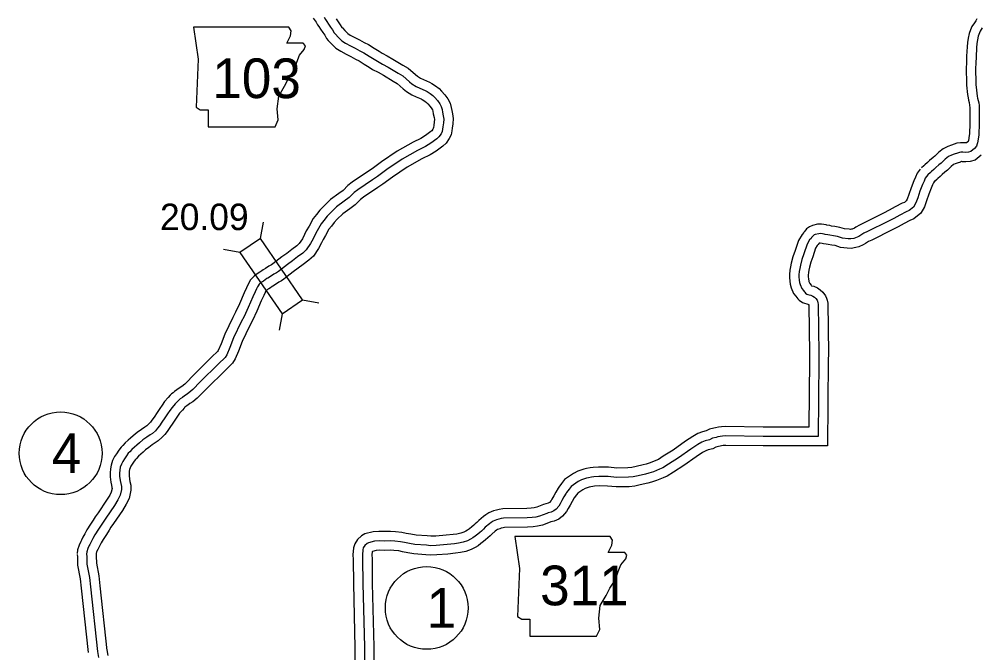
# Model space of a CAD drawing. Extents: x -83719 to 153526, y -11835 to 11446.
# Drawn here: x 10295 to 10806, y 598 to 935 of the extents above; entities that cross this region are included whole.
import ezdxf

# ---------------------------------------------------------------- set-up
doc = ezdxf.new("R2010")
doc.units = 0
for name, color, linetype in [('Level 10', 7, 'Continuous'), ('Level 11', 7, 'Continuous'), ('Level 20', 7, 'Continuous'), ('Level 21', 7, 'Continuous'), ('Level 27', 7, 'Continuous'), ('Level 58', 7, 'Continuous'), ('Level 59', 7, 'Continuous')]:
    doc.layers.add(name, color=color, linetype=linetype)

msp = doc.modelspace()

# ---------------------------------------------------------------- linework, layer by layer
at = {"layer": 'Level 10'}
for points in [[(10479.87, 853.48), (10471.72, 847.97), (10469.57, 846.19), (10466.95, 843.64), (10464.65, 841.95), (10460.26, 838.79), (10456.83, 835.38), (10454.61, 833.16), (10452.84, 830.74), (10451.1, 828.62), (10448.91, 824.62), (10447.42, 822.13), (10446.51, 820.12), (10445.31, 817.92), (10443.57, 815.31), (10442.34, 814.2), (10439.66, 812.23), (10437, 810.16), (10434.46, 808.23), (10431.27, 805.81), (10429.7, 804.62), (10428.88, 804.07), (10427.52, 803.27), (10425.69, 802.02), (10424.53, 801.35), (10423.83, 800.94), (10422.79, 800.23), (10421.79, 799.59), (10421.15, 799.14), (10420.76, 798.88), (10419.69, 798.01), (10418.81, 797.21), (10417.65, 795.84), (10416.97, 794.65), (10416.33, 793.36), (10415.69, 791.77), (10414.39, 789.13), (10411.93, 783.39), (10409.83, 778.84), (10408.28, 775.96), (10404.18, 767.21), (10402.06, 762.03), (10400.59, 758.49), (10400.27, 757.94), (10397.25, 755.04), (10387.39, 745.38), (10383.54, 741.36), (10382.78, 740.63), (10381.17, 739.37), (10379.8, 738.46), (10378.64, 737.63), (10377.32, 736.69), (10376.59, 736.06), (10375.81, 735.39), (10375.11, 734.66), (10374.05, 733.49), (10372.1, 731.29), (10370.78, 729.38), (10369.6, 727.71), (10368.09, 725.52), (10366.51, 723.12), (10365.34, 721.37), (10364.5, 720.33), (10363.6, 719.29), (10362.67, 718.41), (10361.63, 717.79), (10359.81, 716.54), (10357.52, 714.91), (10355.36, 713.14), (10353.99, 711.85), (10352.76, 710.81), (10351.13, 709.33), (10349.91, 708.03), (10349.01, 707.09), (10347.68, 705.41), (10346.5, 703.54), (10345.53, 702.07), (10344.45, 699.97), (10343.65, 697.56), (10343.37, 695.48), (10343.15, 693.5), (10343.19, 691.38), (10343.51, 688.55), (10343.85, 686.8), (10344.11, 685.56), (10344.14, 685.02), (10343.71, 683.22), (10342.91, 681.56), (10341.22, 678.83), (10336.68, 672.16), (10335.15, 669.98), (10334.08, 668.25), (10332.71, 666.06), (10330.76, 663.05), (10329.61, 660.9), (10328.66, 659.16), (10327.82, 657.56), (10327.5, 656.89), (10326.63, 654.94), (10325.82, 652.49), (10325.66, 650.57)], [(10485.47, 845.2), (10477.73, 839.96), (10476.26, 838.75), (10473.43, 835.99), (10470.53, 833.86), (10466.75, 831.14), (10463.89, 828.3), (10462.23, 826.64), (10460.74, 824.6), (10459.42, 823), (10457.59, 819.65), (10456.29, 817.49), (10455.47, 815.67), (10453.88, 812.75), (10451.2, 808.74), (10448.69, 806.45), (10445.7, 804.25), (10443.09, 802.23), (10440.5, 800.26), (10437.3, 797.83), (10435.52, 796.49), (10434.23, 795.61), (10432.88, 794.82), (10431.02, 793.54), (10429.54, 792.7), (10429.18, 792.48), (10428.31, 791.89), (10427.4, 791.3), (10426.78, 790.86), (10426.65, 790.78), (10426.2, 790.42), (10426.03, 790.26), (10425.88, 790.08), (10425.79, 789.93), (10425.46, 789.26), (10424.82, 787.69), (10423.48, 784.95), (10421.06, 779.32), (10418.78, 774.38), (10417.22, 771.47), (10413.34, 763.19), (10411.3, 758.22), (10409.57, 754.04), (10408.21, 751.69), (10404.21, 747.86), (10394.51, 738.35), (10390.63, 734.31), (10389.35, 733.07), (10387.01, 731.25), (10385.49, 730.24), (10384.47, 729.5), (10383.48, 728.8), (10383.1, 728.47), (10382.69, 728.12), (10382.41, 727.83), (10381.51, 726.83), (10379.99, 725.11), (10378.97, 723.64), (10377.8, 721.99), (10376.38, 719.93), (10374.84, 717.6), (10373.41, 715.44), (10372.16, 713.9), (10370.83, 712.37), (10368.74, 710.39), (10367.01, 709.36), (10365.54, 708.35), (10363.61, 706.97), (10361.95, 705.61), (10360.63, 704.38), (10359.36, 703.3), (10358.16, 702.21), (10357.16, 701.13), (10356.55, 700.51), (10355.85, 699.62), (10354.9, 698.11), (10354.18, 697.02), (10353.7, 696.09), (10353.43, 695.28), (10353.29, 694.28), (10353.16, 693.05), (10353.18, 692.03), (10353.4, 690.06), (10353.65, 688.76), (10354.05, 686.87), (10354.2, 684.15), (10353.2, 679.85), (10351.68, 676.73), (10349.61, 673.38), (10344.91, 666.48), (10343.5, 664.47), (10342.56, 662.96), (10341.14, 660.69), (10339.38, 657.97), (10338.4, 656.14), (10337.48, 654.45), (10336.76, 653.08), (10336.57, 652.68), (10335.96, 651.33), (10335.69, 650.49), (10335.63, 649.74)], [(10325.65, 649.94), (10325.7, 648.72), (10325.81, 644.36), (10327.18, 637.07), (10327.77, 632.17), (10331.41, 597.9)], [(10335.64, 650.37), (10335.7, 649.06), (10335.79, 645.41), (10337.06, 638.59), (10337.71, 633.3), (10341.36, 598.96)], [(10341.31, 599.3), (10341.86, 596.2)]]:
    msp.add_lwpolyline(points, dxfattribs=at)
at = {"layer": 'Level 11'}
for points in [[(10451.09, 935.16), (10451.6, 934.51), (10452.64, 933.03), (10453.4, 931.78), (10454.12, 930.75), (10454.9, 929.47), (10456.12, 927.6), (10457.17, 926.17), (10458.22, 924.48), (10459.11, 923.41), (10460.83, 921.56), (10463.17, 919.34), (10465.7, 917.62), (10468.62, 916.16), (10471.01, 914.86), (10473.6, 913.47), (10475.5, 912.52), (10478.23, 910.79), (10480.84, 909.16), (10482.68, 908.01), (10485.55, 906.43), (10488.39, 904.86), (10493.65, 901.69), (10495.73, 900.45), (10498.94, 897.65), (10500.6, 896.25), (10503.52, 894.42), (10505.79, 893.45), (10508.39, 892.29), (10509.02, 891.93), (10510.37, 891.07), (10511.35, 890.34), (10511.99, 889.68), (10513.2, 888.29), (10514.14, 887.02), (10514.46, 886.42), (10514.65, 885.69), (10514.86, 884.32), (10515.3, 882.39), (10515.48, 881.34), (10515.39, 880.02), (10515.12, 878.2), (10514.97, 877.07), (10514.87, 876.62), (10514.7, 876.29), (10514.06, 875.34), (10513.58, 874.9), (10510.74, 872.84), (10508.32, 871.31), (10504.17, 869.23), (10495.72, 864.52), (10487.39, 858.83), (10482.38, 855.16), (10479.9, 853.51)], [(10463.36, 934.8), (10464.34, 933.3), (10465.47, 931.77), (10466.34, 930.35), (10466.61, 930.04), (10467.94, 928.6), (10469.46, 927.16), (10470.78, 926.27), (10473.24, 925.02), (10475.76, 923.67), (10478.22, 922.34), (10480.43, 921.23), (10483.56, 919.26), (10486.14, 917.64), (10487.74, 916.64), (10490.38, 915.18), (10493.4, 913.52), (10498.79, 910.27), (10501.62, 908.58), (10505.46, 905.23), (10506.5, 904.35), (10508.16, 903.31), (10509.79, 902.62), (10512.96, 901.21), (10514.22, 900.47), (10516.04, 899.31), (10517.96, 897.89), (10519.36, 896.45), (10521.01, 894.55), (10522.59, 892.4), (10523.85, 890.09), (10524.45, 887.69), (10524.69, 886.2), (10525.11, 884.34), (10525.53, 881.86), (10525.35, 878.97), (10525.02, 876.78), (10524.82, 875.3), (10524.36, 873.27), (10523.37, 871.24), (10521.67, 868.75), (10519.91, 867.15), (10516.36, 864.56), (10513.24, 862.59), (10508.86, 860.39), (10500.99, 856), (10493.17, 850.67), (10488.1, 846.96), (10485.44, 845.18)], [(10803.9, 934.89), (10803.27, 933.86), (10802.59, 932.83), (10801.21, 930.75), (10800.54, 929.11), (10799.84, 927.06), (10799.24, 924.62), (10798.95, 922.32), (10798.65, 919.91), (10798.45, 914.95), (10798.32, 911.53), (10798.21, 908.58), (10798.13, 906), (10798.3, 903.08), (10798.38, 901.1), (10798.36, 899.66), (10798.5, 897.97), (10798.69, 896.28), (10798.89, 894.59), (10799.2, 892.85), (10799.4, 891.69), (10799.74, 890.33), (10800.04, 888.95), (10800.04, 888.93), (10800.04, 888.92), (10800.12, 887.53), (10800.11, 884.79), (10800.11, 881.73), (10800.08, 877.78), (10800.01, 875.16), (10799.89, 873.81), (10799.56, 871.51), (10799.36, 870.06), (10799.33, 869.95), (10799.24, 869.73), (10799.03, 869.47), (10798.4, 868.95), (10797.62, 868.88), (10796.7, 868.89), (10795.24, 869.02), (10793.29, 868.69), (10791.87, 868.16), (10790.37, 867.68), (10788.42, 867.07), (10786.04, 865.83), (10783.65, 863.92), (10782.08, 862.39), (10781.51, 861.81), (10780.56, 861.07), (10778.78, 859.55), (10777.7, 858.55), (10776.25, 857.29), (10775.69, 856.72), (10774.42, 855.58)], [(10806.15, 862.38), (10803, 859.78), (10800.33, 859.08), (10797.99, 858.87), (10796.18, 858.9), (10795.76, 858.94), (10795.14, 858.71), (10793.38, 858.15), (10792.27, 857.8), (10791.53, 857.41), (10790.27, 856.41), (10789.13, 855.3), (10788.18, 854.34), (10786.88, 853.32), (10785.42, 852.07), (10784.38, 851.11), (10783.12, 850.01), (10782.61, 849.5), (10781.11, 848.14)], [(10773.79, 854.9), (10772.14, 852.73), (10771.21, 850.6), (10770.36, 848.65), (10768.92, 845.04), (10767.69, 841.41), (10766.83, 839.03), (10766.28, 838), (10765.43, 837.29), (10764.23, 836.88), (10760.5, 834.87), (10757.31, 833.12), (10754.33, 831.56), (10743.68, 826.22), (10741.46, 825.23), (10739.6, 824.06), (10738.84, 823.63), (10737.64, 823.06), (10737.32, 822.97), (10736.69, 822.86), (10736.01, 822.94), (10733.47, 823.16), (10731.11, 823.96), (10728.32, 824.47), (10726.66, 824.66), (10725.73, 824.9), (10724.15, 825.13), (10723.69, 825.24), (10721.37, 825.68), (10719.13, 825.59), (10716.43, 824.96), (10714.94, 824.32), (10713.25, 823.17), (10712.36, 821.96), (10712.05, 821.55), (10711.85, 821.29), (10710.92, 820.26), (10709, 817.07), (10707.25, 811.64), (10705.96, 808.39), (10705.16, 804.91), (10704.79, 803.07), (10704.45, 801.24), (10704.26, 798.92), (10704.28, 797.32), (10704.48, 795.38), (10704.63, 793.72), (10705.16, 791.86), (10706.47, 788.82), (10707.63, 787.44), (10708.1, 786.66), (10708.79, 785.98), (10709.5, 785.24), (10711.14, 784.06), (10712.33, 783.6), (10713.42, 783.23), (10714.1, 783.1), (10714.27, 783.02), (10714.5, 782.87), (10714.59, 782.61), (10714.6, 782.53), (10714.95, 756.96), (10714.82, 753.3), (10714.53, 717.76), (10690.34, 717.77)], [(10781.74, 848.83), (10780.82, 847.63), (10780.38, 846.61), (10779.59, 844.8), (10778.3, 841.58), (10777.13, 838.1), (10775.98, 834.92), (10774.17, 831.58), (10770.45, 828.44), (10768.25, 827.69), (10765.27, 826.09), (10762.03, 824.31), (10758.89, 822.66), (10747.96, 817.18), (10746.19, 816.39), (10744.73, 815.47), (10743.43, 814.74), (10741.18, 813.67), (10739.57, 813.21), (10737, 812.76), (10735, 812.99), (10731.4, 813.3), (10728.6, 814.26), (10726.84, 814.57), (10724.83, 814.81), (10723.76, 815.09), (10722.33, 815.29), (10721.65, 815.45), (10720.62, 815.64), (10720.46, 815.64), (10720.04, 815.54), (10720.04, 815.53), (10719.58, 814.92), (10718.99, 814.27), (10718.16, 812.89), (10716.67, 808.27), (10715.54, 805.41), (10714.93, 802.8), (10714.61, 801.17), (10714.37, 799.92), (10714.27, 798.56), (10714.27, 797.89), (10714.43, 796.36), (10714.51, 795.55), (10714.6, 795.22), (10715.07, 794.13), (10715.8, 793.26), (10716.01, 792.91), (10717.25, 792.67), (10719.16, 791.77), (10720.61, 790.82), (10722.08, 789.59), (10723.43, 787.6), (10723.91, 786.27), (10724.26, 785.21), (10724.59, 783.63), (10724.96, 756.85), (10724.82, 753.09), (10724.44, 707.75), (10690.33, 707.77)], [(10690.4, 717.77), (10670.02, 718.03), (10668.15, 717.88), (10666.58, 717.72), (10664.97, 717.37), (10664.09, 717.12), (10661.69, 716.58), (10659.97, 715.7), (10658.01, 715.22), (10655.56, 714.28), (10652.9, 712.81), (10649, 710.22), (10642.49, 705.56), (10637.2, 702.22), (10634.61, 700.53), (10633.23, 699.95), (10630.28, 698.75), (10628.03, 698.05), (10626.54, 697.61), (10622.75, 696.78), (10620.42, 696.26), (10618.38, 696.04), (10612.51, 695.97), (10608.08, 696.38), (10602.78, 696.47), (10599.83, 696.24), (10598.24, 696.13), (10596.38, 695.71), (10594.89, 695.36), (10591.78, 694.26), (10589.37, 693.07), (10584.73, 689.88), (10583.1, 687.76), (10581.59, 685.77), (10581.28, 685.25), (10580, 683.09), (10578.91, 681.13), (10577.96, 679.44), (10577.51, 678.66), (10576.64, 677.62), (10576.41, 677.44), (10576.01, 677.25), (10574.66, 676.97), (10573.56, 676.56), (10569.93, 675.22), (10568.47, 674.85), (10566.92, 674.64), (10564.6, 674.45), (10551.86, 674.33), (10550.02, 674.01), (10548.45, 673.62), (10546.89, 673.15), (10544.46, 672.14), (10542.8, 671.12), (10541.65, 670.25), (10539.12, 668.13), (10538.08, 667.04), (10537.23, 666.22), (10536.46, 665.58), (10535.43, 664.79), (10534.12, 663.69), (10533.14, 662.99), (10532.3, 662.46), (10531.08, 661.88), (10529.52, 661.31), (10527.46, 660.89), (10525.5, 660.56), (10521.82, 660.22), (10516.19, 659.76), (10513.62, 659.69), (10511.74, 659.86), (10505.76, 660.31), (10503.06, 660.78), (10500.58, 661.22), (10498.21, 661.76), (10494.82, 662.07), (10492.25, 662.26), (10489.07, 662.17), (10486.02, 662.29), (10482.9, 662.1), (10478.49, 660.91), (10476.78, 659.92), (10474.68, 657.98), (10473.16, 655.7), (10472.43, 653.46), (10472.22, 649.85), (10472.33, 647.42), (10472.42, 634.43), (10473.26, 600.62)], [(10690.27, 707.77), (10670.36, 708.02), (10669.04, 707.92), (10668.14, 707.83), (10667.42, 707.67), (10666.58, 707.43), (10665.12, 707.1), (10663.47, 706.26), (10660.99, 705.65), (10659.79, 705.19), (10658.09, 704.25), (10654.67, 701.98), (10648.07, 697.26), (10642.6, 693.81), (10639.32, 691.66), (10637.05, 690.71), (10633.65, 689.33), (10630.93, 688.48), (10629.03, 687.92), (10624.91, 687.02), (10622.06, 686.38), (10618.98, 686.05), (10612.11, 685.96), (10607.53, 686.39), (10603.09, 686.47), (10600.58, 686.27), (10599.69, 686.21), (10598.64, 685.97), (10597.73, 685.75), (10595.67, 685.03), (10594.44, 684.42), (10591.7, 682.54), (10591.05, 681.69), (10589.88, 680.15), (10589.87, 680.14), (10588.68, 678.12), (10587.64, 676.24), (10586.65, 674.49), (10585.74, 672.91), (10583.66, 670.43), (10581.66, 668.84), (10579.15, 667.7), (10577.44, 667.34), (10577.02, 667.18), (10572.89, 665.65), (10570.37, 665.02), (10567.99, 664.69), (10565.05, 664.46), (10552.78, 664.34), (10552.1, 664.22), (10551.08, 663.97), (10550.26, 663.72), (10549.04, 663.21), (10548.45, 662.85), (10547.89, 662.43), (10545.95, 660.8), (10545.16, 659.98), (10543.91, 658.77), (10542.7, 657.77), (10541.69, 656.99), (10540.24, 655.77), (10538.72, 654.69), (10537.18, 653.71), (10534.96, 652.64), (10532.22, 651.66), (10529.29, 651.06), (10526.79, 650.64), (10522.69, 650.25), (10516.73, 649.77), (10513.3, 649.68), (10510.91, 649.9), (10504.52, 650.37), (10501.34, 650.93), (10498.61, 651.41), (10496.62, 651.86), (10494, 652.11), (10492.03, 652.25), (10489.01, 652.16), (10486.12, 652.27), (10484.52, 652.18), (10482.56, 651.65), (10482.34, 651.45), (10482.33, 651.42), (10482.24, 649.79), (10482.33, 647.68), (10482.42, 634.58), (10483.25, 600.87)], [(10473.26, 600.76), (10473.19, 580.5)], [(10483.26, 600.73), (10483.19, 580.51)]]:
    msp.add_lwpolyline(points, dxfattribs=at)
at = {"layer": 'Level 20'}
for p, q in [((10423.01, 818.12), (10424.62, 826.77)), ((10412.12, 810.65), (10403.47, 812.26)), ((10445.41, 785.47), (10454.06, 783.86)), ((10434.53, 778), (10432.92, 769.35))]:
    msp.add_line(p, q, dxfattribs=at)
msp.add_lwpolyline([(10445.41, 785.47), (10423.01, 818.12), (10412.12, 810.65), (10434.53, 778)], close=True, dxfattribs=at)
at = {"layer": 'Level 21'}
for points in [[(10387.4, 930.43), (10389.94, 913.51), (10388.81, 887.85), (10391.07, 886.44), (10395.3, 886.44), (10395.3, 877.42), (10430.82, 877.42), (10432.52, 881.08), (10431.95, 887.01), (10432.8, 893.77), (10435.9, 899.13), (10437.87, 903.08), (10440.69, 907.31), (10442.39, 911.82), (10443.8, 915.48), (10446.33, 918.59), (10446.9, 920.56), (10445.77, 921.97), (10437.03, 921.97), (10439, 925.92), (10439.28, 928.45), (10438.11, 930.4)], [(10558.28, 659.51), (10560.82, 642.59), (10559.69, 616.94), (10561.95, 615.53), (10566.18, 615.53), (10566.18, 606.5), (10601.71, 606.5), (10603.4, 610.17), (10602.83, 616.09), (10603.68, 622.86), (10606.78, 628.21), (10608.76, 632.16), (10611.57, 636.39), (10613.27, 640.9), (10614.68, 644.57), (10617.21, 647.67), (10617.78, 649.64), (10616.65, 651.05), (10607.91, 651.05), (10609.88, 655), (10610.17, 657.54), (10609, 659.49)]]:
    msp.add_lwpolyline(points, close=True, dxfattribs=at)
at = {"layer": 'Level 27'}
for centre in [(10316.8, 703.82), (10511.42, 621.56)]:
    msp.add_circle(centre, 22, dxfattribs=at)
at = {"layer": 'Level 59'}
for points in [[(10456.84, 935.76), (10457.59, 934.51), (10458.31, 933.49), (10459.13, 932.13), (10460.23, 930.45), (10461.32, 928.97), (10462.28, 927.42), (10462.86, 926.72), (10464.39, 925.08), (10466.32, 923.25), (10468.24, 921.95), (10470.93, 920.59), (10473.39, 919.26), (10475.91, 917.91), (10477.96, 916.87), (10480.89, 915.02), (10483.49, 913.4), (10485.21, 912.33), (10487.97, 910.81), (10490.9, 909.19), (10496.22, 905.98), (10498.68, 904.52), (10502.2, 901.44), (10503.55, 900.3), (10505.84, 898.87), (10507.79, 898.03), (10510.68, 896.75), (10511.62, 896.2), (10513.2, 895.19), (10514.66, 894.11), (10515.67, 893.06), (10517.1, 891.42), (10518.37, 889.71), (10519.16, 888.25), (10519.55, 886.69), (10519.77, 885.26), (10520.21, 883.36), (10520.5, 881.6), (10520.37, 879.5), (10520.07, 877.49), (10519.89, 876.18), (10519.61, 874.94), (10519.03, 873.77), (10517.86, 872.04), (10516.75, 871.02), (10513.55, 868.7), (10510.78, 866.95), (10506.51, 864.81), (10498.36, 860.26), (10490.28, 854.75), (10485.24, 851.06), (10482.67, 849.34)], [(10806.77, 930.08), (10805.65, 928.4), (10805.23, 927.36), (10804.64, 925.65), (10804.16, 923.71), (10803.91, 921.7), (10803.64, 919.5), (10803.45, 914.75), (10803.31, 911.35), (10803.21, 908.41), (10803.13, 906.07), (10803.29, 903.33), (10803.38, 901.16), (10803.36, 899.83), (10803.47, 898.46), (10803.66, 896.86), (10803.84, 895.32), (10804.12, 893.72), (10804.3, 892.72), (10804.61, 891.46), (10804.89, 890.16), (10804.99, 889.79), (10805.03, 889.22), (10805.12, 887.65), (10805.11, 884.78), (10805.11, 881.71), (10805.08, 877.7), (10805.01, 874.86), (10804.86, 873.23), (10804.51, 870.82), (10804.26, 869.01), (10804.07, 868.34), (10803.61, 867.17), (10802.59, 865.93), (10800.67, 864.34), (10799.47, 864.03), (10797.81, 863.88), (10796.44, 863.9), (10795.44, 863.99), (10794.6, 863.84), (10793.51, 863.43), (10791.87, 862.92), (10790.34, 862.43), (10788.78, 861.62), (10786.96, 860.16), (10785.61, 858.85), (10784.85, 858.07), (10783.72, 857.19), (10782.1, 855.81), (10781.04, 854.83), (10779.68, 853.65), (10779.15, 853.11), (10777.76, 851.86)], [(10482.67, 849.34), (10474.72, 843.97), (10472.91, 842.47), (10470.19, 839.82), (10467.59, 837.9), (10463.5, 834.96), (10460.36, 831.84), (10458.42, 829.9), (10456.79, 827.67), (10455.26, 825.81), (10453.25, 822.14), (10451.86, 819.81), (10450.99, 817.89), (10449.6, 815.33), (10447.39, 812.02), (10445.51, 810.32), (10442.68, 808.24), (10440.05, 806.19), (10437.48, 804.24), (10434.29, 801.82), (10432.61, 800.56), (10431.55, 799.84), (10430.2, 799.05), (10428.35, 797.78), (10427.03, 797.02), (10426.5, 796.71), (10425.55, 796.06), (10424.59, 795.45), (10423.97, 795), (10423.7, 794.83), (10422.95, 794.22), (10422.42, 793.74), (10421.77, 792.96), (10421.38, 792.29), (10420.89, 791.31), (10420.25, 789.73), (10418.93, 787.04), (10416.49, 781.36), (10414.31, 776.61), (10412.75, 773.72), (10408.76, 765.2), (10406.68, 760.13), (10405.08, 756.26), (10404.24, 754.81), (10400.73, 751.45), (10390.95, 741.87), (10387.08, 737.83), (10386.07, 736.85), (10384.09, 735.31), (10382.64, 734.35), (10381.55, 733.56), (10380.4, 732.74), (10379.84, 732.27), (10379.25, 731.76), (10378.76, 731.25), (10377.78, 730.16), (10376.04, 728.2), (10374.87, 726.51), (10373.7, 724.85), (10372.23, 722.72), (10370.67, 720.36), (10369.37, 718.4), (10368.33, 717.12), (10367.22, 715.83), (10365.71, 714.4), (10364.32, 713.58), (10362.67, 712.45), (10360.56, 710.94), (10358.66, 709.37), (10357.31, 708.12), (10356.06, 707.06), (10354.65, 705.77), (10353.53, 704.58), (10352.78, 703.8), (10351.77, 702.51), (10350.7, 700.83), (10349.85, 699.54), (10349.08, 698.03), (10348.54, 696.42), (10348.33, 694.88), (10348.16, 693.27), (10348.18, 691.71), (10348.46, 689.31), (10348.75, 687.78), (10349.08, 686.21), (10349.17, 684.58), (10348.45, 681.53), (10347.29, 679.14), (10345.41, 676.11), (10340.79, 669.32), (10339.33, 667.22), (10338.32, 665.61), (10336.92, 663.38), (10335.07, 660.51), (10334, 658.52), (10333.07, 656.8), (10332.29, 655.32), (10332.03, 654.78), (10331.29, 653.14), (10330.76, 651.49), (10330.64, 650.15)], [(10777.76, 851.86), (10776.48, 850.18), (10775.79, 848.6), (10774.98, 846.73), (10773.61, 843.31), (10772.41, 839.76), (10771.4, 836.97), (10770.22, 834.79), (10767.94, 832.87), (10766.24, 832.28), (10762.89, 830.48), (10759.67, 828.71), (10756.61, 827.11), (10745.82, 821.7), (10743.83, 820.81), (10742.17, 819.76), (10741.14, 819.18), (10739.41, 818.37), (10738.44, 818.09), (10736.85, 817.81), (10735.51, 817.96), (10732.44, 818.23), (10729.86, 819.11), (10727.58, 819.52), (10725.75, 819.74), (10724.74, 819.99), (10723.24, 820.21), (10722.67, 820.34), (10721, 820.66), (10719.8, 820.61), (10718, 820.2), (10717.37, 819.92), (10716.77, 819.52), (10716.37, 818.98), (10716.04, 818.54), (10715.72, 818.1), (10714.96, 817.26), (10713.58, 814.98), (10711.96, 809.95), (10710.75, 806.9), (10710.05, 803.86), (10709.7, 802.12), (10709.41, 800.58), (10709.26, 798.74), (10709.27, 797.61), (10709.46, 795.87), (10709.57, 794.64), (10709.88, 793.54), (10710.77, 791.48), (10711.72, 790.35), (10712.05, 789.79), (10712.36, 789.49), (10712.8, 789.02), (10713.54, 788.5), (10714.04, 788.3), (10714.71, 788.07), (10715.68, 787.88), (10716.72, 787.39), (10717.62, 786.8), (10718.33, 786.21), (10718.94, 785.31), (10719.18, 784.65), (10719.42, 783.91), (10719.6, 783.08), (10719.95, 756.9), (10719.82, 753.2), (10719.49, 712.75), (10690.33, 712.77)], [(10690.33, 712.77), (10670.19, 713.02), (10668.59, 712.9), (10667.36, 712.78), (10666.2, 712.52), (10665.33, 712.27), (10663.41, 711.84), (10661.72, 710.98), (10659.5, 710.44), (10657.67, 709.74), (10655.49, 708.53), (10651.83, 706.1), (10645.28, 701.41), (10639.9, 698.02), (10636.96, 696.1), (10635.14, 695.33), (10631.96, 694.04), (10629.48, 693.26), (10627.78, 692.77), (10623.83, 691.9), (10621.24, 691.32), (10618.68, 691.04), (10612.31, 690.97), (10607.8, 691.39), (10602.93, 691.47), (10600.2, 691.26), (10598.97, 691.17), (10597.51, 690.84), (10596.31, 690.56), (10593.73, 689.64), (10591.91, 688.74), (10588.22, 686.21), (10587.07, 684.72), (10585.74, 682.96), (10585.57, 682.69), (10584.34, 680.6), (10583.27, 678.68), (10582.3, 676.96), (10581.62, 675.78), (10580.15, 674.02), (10579.03, 673.14), (10577.58, 672.48), (10576.05, 672.15), (10575.29, 671.87), (10571.41, 670.44), (10569.42, 669.93), (10567.46, 669.67), (10564.82, 669.45), (10552.32, 669.34), (10551.06, 669.12), (10549.76, 668.79), (10548.57, 668.44), (10546.75, 667.67), (10545.63, 666.99), (10544.77, 666.34), (10542.54, 664.46), (10541.62, 663.51), (10540.57, 662.49), (10539.58, 661.68), (10538.56, 660.89), (10537.18, 659.73), (10535.93, 658.84), (10534.74, 658.09), (10533.02, 657.26), (10530.87, 656.49), (10528.37, 655.98), (10526.15, 655.6), (10522.25, 655.24), (10516.46, 654.77), (10513.46, 654.68), (10511.32, 654.88), (10505.14, 655.34), (10502.2, 655.86), (10499.59, 656.31), (10497.42, 656.81), (10494.41, 657.09), (10492.14, 657.25), (10489.04, 657.16), (10486.07, 657.28), (10483.71, 657.14), (10480.42, 656.25), (10479.76, 655.87), (10478.51, 654.71), (10477.7, 653.5), (10477.38, 652.52), (10477.23, 649.82), (10477.33, 647.55), (10477.42, 634.5), (10478.26, 600.75)], [(10330.64, 650.15), (10330.7, 648.89), (10330.8, 644.88), (10332.12, 637.83), (10332.74, 632.74), (10336.38, 598.43)], [(10336.38, 598.43), (10336.97, 595.15)], [(10478.26, 600.75), (10478.19, 580.51)]]:
    msp.add_lwpolyline(points, dxfattribs=at)

# ---------------------------------------------------------------- texts
at = {"layer": 'Level 21'}
for s, p in [('103', (10397.4, 892.7)), ('311', (10571.69, 622.97))]:
    msp.add_text(s, height=21.12, dxfattribs=at).set_placement(p)
at = {"layer": 'Level 27'}
for s, p in [('4', (10312.07, 693.26)), ('1', (10511.42, 611))]:
    msp.add_text(s, height=21.12, dxfattribs=at).set_placement(p)
at = {"layer": 'Level 58'}
msp.add_text('20.09', height=14.08, dxfattribs=at).set_placement((10369.63, 822.52))

doc.saveas('drawing.dxf')
